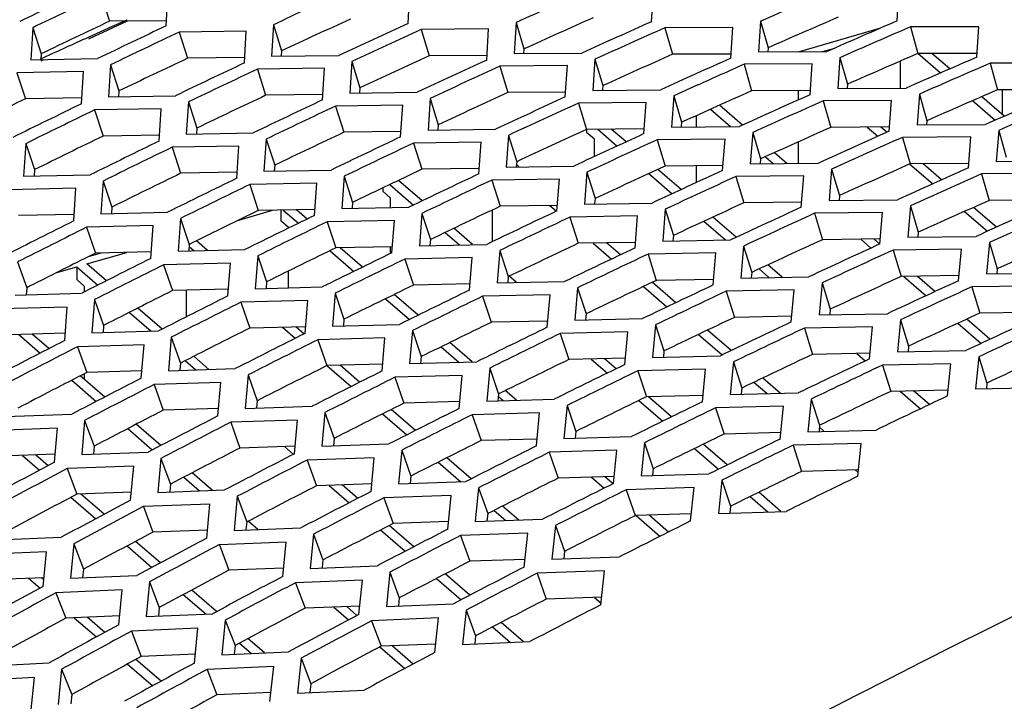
# Model space of a CAD drawing. Header units: millimetres. Extents: x 0 to 420, y 0 to 297.
# Tile 438 of 502: x 339.09 to 342.44, y 246.23 to 248.55. Entities that reach past the tile are written whole.
import ezdxf

# ---------------------------------------------------------------- set-up
doc = ezdxf.new("R2010")
doc.units = ezdxf.units.MM
doc.header["$LTSCALE"] = 23.1
doc.layers.get('0').update_dxf_attribs({"linetype": 'CONTINUOUS'})

msp = doc.modelspace()

# ---------------------------------------------------------------- linework, layer by layer
at = {"color": 7, "linetype": 'CONTINUOUS'}
for p, q in [((339.3701, 248.6308), (339.3982, 248.5417)), ((339.4582, 248.5423), (339.3271, 248.4813)), ((339.5923, 248.5437), (339.3982, 248.5417)), ((339.4576, 248.5458), (339.4079, 248.5236)), ((339.9555, 248.5302), (339.9832, 248.4409)), ((340.7797, 248.5376), (340.8062, 248.4477)), ((341.61, 248.5419), (341.6355, 248.4516)), ((339.1377, 248.52), (339.1664, 248.4312)), ((339.4079, 248.5236), (339.3262, 248.4868)), ((339.6355, 248.5051), (339.6636, 248.416)), ((340.4572, 248.5139), (340.4842, 248.4242)), ((341.2851, 248.5197), (341.311, 248.4296)), ((341.739, 248.4384), (342.019, 248.5192)), ((342.1191, 248.5225), (342.1439, 248.4319)), ((339.1664, 248.4312), (339.1654, 248.4119)), ((339.9832, 248.4409), (339.9822, 248.4234)), ((340.8062, 248.4477), (340.8053, 248.4321)), ((341.5101, 248.4304), (341.311, 248.4296)), ((341.6355, 248.4516), (341.6346, 248.4379)), ((341.8203, 248.4388), (341.8624, 248.4509)), ((342.3456, 248.432), (342.1439, 248.4319)), ((342.1448, 248.4329), (342.2217, 248.3663)), ((342.2525, 248.3797), (342.1922, 248.4319)), ((339.1746, 248.4181), (339.1637, 248.4132)), ((339.1759, 248.4108), (339.165, 248.4058)), ((339.8578, 248.4182), (339.6636, 248.416)), ((340.2217, 248.4049), (340.2494, 248.3155)), ((340.6809, 248.4258), (340.4842, 248.4242)), ((341.0477, 248.413), (341.0742, 248.3232)), ((341.554, 248.3956), (341.5799, 248.3055)), ((341.8798, 248.4182), (341.9052, 248.3279)), ((342.0855, 248.3151), (342.0855, 248.4066)), ((342.3898, 248.3991), (342.4146, 248.3086)), ((339.0838, 248.3669), (339.113, 248.2784)), ((339.4021, 248.3938), (339.4308, 248.305)), ((339.9009, 248.3794), (339.929, 248.2903)), ((340.7243, 248.3889), (340.7513, 248.2993)), ((339.4308, 248.305), (339.4297, 248.2855)), ((340.2494, 248.3155), (340.2483, 248.2979)), ((340.9481, 248.3011), (340.7513, 248.2993)), ((341.0742, 248.3232), (341.0732, 248.3074)), ((341.7792, 248.3065), (341.5799, 248.3055)), ((341.7391, 248.2748), (341.7391, 248.3063)), ((341.9052, 248.3279), (341.9043, 248.3139)), ((342.6164, 248.3088), (342.4146, 248.3086)), ((342.4319, 248.2243), (342.4319, 248.3086)), ((339.3048, 248.2814), (339.113, 248.2784)), ((339.6666, 248.2676), (339.6953, 248.1788)), ((340.1233, 248.2927), (339.929, 248.2903)), ((340.4879, 248.2795), (340.5156, 248.1902)), ((340.9915, 248.264), (341.0185, 248.1744)), ((341.3156, 248.2885), (341.3421, 248.1986)), ((341.8229, 248.2715), (341.8488, 248.1814)), ((342.1495, 248.2944), (342.1749, 248.2041)), ((342.3305, 248.2721), (342.4072, 248.2057)), ((342.4379, 248.2192), (342.3613, 248.2855)), ((339.3475, 248.2404), (339.3767, 248.1518)), ((340.1663, 248.2536), (340.1944, 248.1645)), ((341.4404, 248.243), (341.5081, 248.1844)), ((341.5488, 248.1891), (341.4708, 248.2567)), ((341.3421, 248.1986), (341.341, 248.1827)), ((341.3927, 248.1832), (341.3927, 248.2215)), ((342.1749, 248.2041), (342.1739, 248.19)), ((339.6953, 248.1788), (339.6941, 248.1591)), ((340.3888, 248.1671), (340.1944, 248.1645)), ((340.5156, 248.1902), (340.5144, 248.1723)), ((341.2154, 248.1764), (341.0185, 248.1744)), ((341.0194, 248.1744), (341.0194, 248.1643)), ((341.0463, 248.141), (341.0194, 248.1643)), ((341.0572, 248.1748), (341.1229, 248.1179)), ((341.1531, 248.1318), (341.1029, 248.1753)), ((341.5836, 248.1639), (341.6101, 248.0741)), ((342.0482, 248.1826), (341.8488, 248.1814)), ((341.9725, 248.1821), (342.0086, 248.1509)), ((342.0391, 248.1645), (342.0184, 248.1824)), ((342.4192, 248.1707), (342.4446, 248.0803)), ((339.5685, 248.1551), (339.3767, 248.1518)), ((339.931, 248.1415), (339.9597, 248.0526)), ((340.4318, 248.1279), (340.4599, 248.0388)), ((340.7541, 248.1542), (340.7818, 248.0648)), ((341.0463, 248.0824), (341.0463, 248.141)), ((341.2587, 248.1391), (341.2857, 248.0495)), ((341.7391, 248.0594), (341.7391, 248.1323)), ((342.0919, 248.1474), (342.1178, 248.0573)), ((339.1142, 248.126), (339.144, 248.0377)), ((339.6111, 248.1138), (339.6403, 248.0252)), ((341.6991, 248.059), (341.6571, 248.0953)), ((340.7818, 248.0648), (340.7805, 248.0468)), ((341.6101, 248.0741), (341.6089, 248.0579)), ((341.6267, 248.0816), (341.6535, 248.0584)), ((339.144, 248.0377), (339.1426, 248.0159)), ((339.8323, 248.0287), (339.6403, 248.0252)), ((339.9597, 248.0526), (339.9584, 248.0327)), ((340.4599, 248.0388), (340.3712, 247.9967)), ((340.6543, 248.0416), (340.4599, 248.0388)), ((340.7892, 248.0469), (340.781, 248.054)), ((341.0203, 248.0288), (341.048, 247.9395)), ((341.3401, 247.9699), (341.2611, 248.0382)), ((341.4826, 248.0516), (341.2857, 248.0495)), ((341.3927, 247.9942), (341.3927, 248.0507)), ((341.8515, 248.0394), (341.878, 247.9495)), ((342.1173, 248.0568), (342.1948, 247.9897)), ((342.3172, 248.0587), (342.1178, 248.0573)), ((342.2252, 248.0034), (342.1625, 248.0576)), ((339.3769, 247.9989), (339.4067, 247.9107)), ((340.1955, 248.0153), (340.2242, 247.9265)), ((340.4606, 247.9316), (340.3803, 248.0011)), ((340.6972, 248.0022), (340.7253, 247.9131)), ((341.231, 248.0244), (341.31, 247.9559)), ((341.5259, 248.0142), (341.5529, 247.9246)), ((342.3608, 248.0233), (342.3867, 247.9332)), ((339.8748, 247.9873), (339.904, 247.8987)), ((340.3266, 247.9755), (340.3266, 247.9643)), ((340.3534, 247.941), (340.3266, 247.9643)), ((340.3505, 247.9869), (340.4308, 247.9173)), ((340.3534, 247.9089), (340.3534, 247.941)), ((341.048, 247.9395), (341.0466, 247.9212)), ((341.878, 247.9495), (341.8768, 247.9332)), ((342.5862, 247.9347), (342.3867, 247.9332)), ((339.4067, 247.9107), (339.4052, 247.8887)), ((339.8382, 247.8666), (339.9526, 247.8996)), ((340.0961, 247.9023), (339.904, 247.8987)), ((339.9802, 247.9001), (339.9802, 247.8643)), ((339.9886, 247.9003), (340.0404, 247.8554)), ((340.07, 247.8698), (340.0338, 247.9011)), ((340.2242, 247.9265), (340.2228, 247.9064)), ((340.6999, 247.7933), (340.6999, 247.901)), ((340.9198, 247.9161), (340.7253, 247.9131)), ((340.8946, 247.9157), (340.9172, 247.8961)), ((341.2865, 247.9034), (341.3142, 247.8141)), ((341.7499, 247.9269), (341.5529, 247.9246)), ((342.1195, 247.9148), (342.146, 247.825)), ((342.3032, 247.8958), (342.3811, 247.8284)), ((342.4114, 247.8421), (342.3336, 247.9094)), ((339.2787, 247.8858), (339.0891, 247.8815)), ((339.6396, 247.8719), (339.6694, 247.7836)), ((340.007, 247.841), (339.9802, 247.8643)), ((340.1385, 247.8607), (340.1677, 247.7721)), ((340.4599, 247.8891), (340.4886, 247.8003)), ((340.9626, 247.8765), (340.9907, 247.7874)), ((341.418, 247.8624), (341.4916, 247.7987)), ((341.5273, 247.8078), (341.4481, 247.8763)), ((341.7931, 247.8893), (341.82, 247.7997)), ((339.3207, 247.8421), (339.351, 247.7541)), ((340.6322, 247.783), (340.5681, 247.8384)), ((339.7314, 247.763), (339.6937, 247.7956)), ((340.4886, 247.8003), (340.4871, 247.78)), ((340.5384, 247.8241), (340.587, 247.782)), ((341.3142, 247.8141), (341.3127, 247.7957)), ((342.0172, 247.8022), (341.82, 247.7997)), ((341.9503, 247.8014), (341.9852, 247.7712)), ((342.0155, 247.785), (341.9959, 247.8019)), ((342.146, 247.825), (342.1447, 247.8085)), ((339.6694, 247.7836), (339.6678, 247.7615)), ((339.6689, 247.7771), (339.6865, 247.7619)), ((339.6821, 247.7899), (339.6694, 247.7836)), ((340.1478, 247.7624), (340.229, 247.6921)), ((340.3598, 247.7759), (340.1677, 247.7721)), ((340.2585, 247.7065), (340.1825, 247.7724)), ((340.3534, 247.7529), (340.3534, 247.7758)), ((340.7243, 247.7629), (340.753, 247.6741)), ((341.1854, 247.7905), (340.9907, 247.7874)), ((341.0418, 247.7882), (341.1043, 247.734)), ((341.1342, 247.7482), (341.0871, 247.7889)), ((341.5527, 247.7781), (341.5804, 247.6887)), ((342.0602, 247.7644), (342.0872, 247.6748)), ((342.3874, 247.7903), (342.414, 247.7005)), ((339.351, 247.7541), (339.3121, 247.7346)), ((339.322, 247.7176), (339.4572, 247.7566)), ((339.3271, 247.7421), (339.3702, 247.7546)), ((339.5407, 247.7585), (339.351, 247.7541)), ((339.9023, 247.7449), (339.9321, 247.6566)), ((340.4021, 247.7341), (340.4313, 247.6455)), ((341.228, 247.7507), (341.2561, 247.6616)), ((339.0866, 247.7241), (339.1175, 247.6364)), ((339.2193, 247.6879), (339.2874, 247.7076)), ((339.2874, 247.7076), (339.2874, 247.6643)), ((339.2874, 247.7076), (339.3591, 247.6454)), ((339.3883, 247.6602), (339.322, 247.7176)), ((339.5826, 247.7147), (339.6129, 247.6267)), ((340.007, 247.6362), (340.007, 247.6935)), ((341.6052, 247.7003), (341.6387, 247.6712)), ((341.684, 247.672), (341.6352, 247.7143)), ((342.414, 247.7005), (342.4125, 247.6837)), ((339.3142, 247.641), (339.2874, 247.6643)), ((340.753, 247.6741), (340.7514, 247.6536)), ((340.7808, 247.6542), (340.7551, 247.6765)), ((341.4509, 247.665), (341.2561, 247.6616)), ((341.5804, 247.6887), (341.5788, 247.6701)), ((342.2844, 247.6775), (342.0872, 247.6748)), ((342.0963, 247.6749), (342.1721, 247.6093)), ((342.2023, 247.6232), (342.1418, 247.6756)), ((339.1175, 247.6364), (339.1158, 247.6122)), ((339.3142, 247.6226), (339.3142, 247.641)), ((339.8027, 247.6313), (339.6129, 247.6267)), ((339.6606, 247.538), (339.6606, 247.6279)), ((339.9321, 247.6566), (339.9304, 247.6342)), ((340.6236, 247.6496), (340.4313, 247.6455)), ((340.9888, 247.6367), (341.0175, 247.5479)), ((341.212, 247.6408), (341.2922, 247.5713)), ((341.322, 247.5855), (341.2419, 247.6549)), ((341.8189, 247.6527), (341.8466, 247.5634)), ((342.3274, 247.6395), (342.3544, 247.5499)), ((339.3476, 247.5962), (339.3785, 247.5084)), ((340.165, 247.6178), (340.1948, 247.5295)), ((340.3363, 247.5992), (340.4177, 247.5286)), ((340.4472, 247.5431), (340.3658, 247.6136)), ((340.6658, 247.6076), (340.695, 247.519)), ((341.4934, 247.625), (341.5215, 247.5359)), ((339.5778, 247.4961), (339.4952, 247.5676)), ((339.8446, 247.5873), (339.8748, 247.4992)), ((341.8466, 247.5634), (341.8449, 247.5446)), ((339.4661, 247.5528), (339.5399, 247.4889)), ((340.1948, 247.5295), (340.193, 247.507)), ((341.0175, 247.5479), (341.0158, 247.5272)), ((341.7164, 247.5395), (341.5215, 247.5359)), ((342.0851, 247.5274), (342.1128, 247.438)), ((342.3893, 247.4612), (342.3103, 247.5296)), ((342.5517, 247.5528), (342.3544, 247.5499)), ((339.3785, 247.5084), (339.3766, 247.484)), ((340.0647, 247.5041), (339.8748, 247.4992)), ((339.9865, 247.5021), (340.0298, 247.4646)), ((340.0603, 247.4782), (340.0314, 247.5032)), ((340.8874, 247.5232), (340.695, 247.519)), ((341.2532, 247.5105), (341.2819, 247.4217)), ((341.5099, 247.4228), (341.4296, 247.4923)), ((341.7589, 247.4993), (341.787, 247.4102)), ((342.2802, 247.5157), (342.3592, 247.4472)), ((339.2485, 247.4823), (339.0611, 247.4769)), ((339.0909, 247.4777), (339.1637, 247.4147)), ((339.1926, 247.4296), (339.1356, 247.479)), ((339.6085, 247.4683), (339.6394, 247.3805)), ((340.1065, 247.4599), (340.1367, 247.3718)), ((340.4277, 247.4908), (340.4575, 247.4025)), ((340.9295, 247.481), (340.9587, 247.3924)), ((341.3998, 247.4781), (341.4802, 247.4085)), ((339.2899, 247.436), (339.3213, 247.3485)), ((340.525, 247.4358), (340.5856, 247.3833)), ((340.6304, 247.3845), (340.5544, 247.4503)), ((342.1128, 247.438), (342.111, 247.4191)), ((339.7361, 247.359), (339.6847, 247.4035)), ((340.4575, 247.4025), (340.4556, 247.3797)), ((341.1512, 247.3968), (340.9587, 247.3924)), ((341.0349, 247.3942), (341.0899, 247.3466)), ((341.1194, 247.361), (341.0799, 247.3952)), ((341.2819, 247.4217), (341.2801, 247.4008)), ((341.9819, 247.4139), (341.787, 247.4102)), ((341.9368, 247.4131), (341.966, 247.3878)), ((342.3513, 247.402), (342.379, 247.3127)), ((339.6394, 247.3805), (339.6375, 247.3559)), ((339.6555, 247.3887), (339.6915, 247.3576)), ((340.3268, 247.3768), (340.1367, 247.3718)), ((340.1368, 247.3719), (340.2191, 247.3006)), ((340.2483, 247.3153), (340.1817, 247.373)), ((340.6904, 247.3637), (340.7202, 247.2754)), ((341.5177, 247.3843), (341.5464, 247.2955)), ((342.0243, 247.3736), (342.0524, 247.2845)), ((339.3827, 247.265), (339.2993, 247.3372)), ((339.3142, 247.3243), (339.3142, 247.3449)), ((339.5088, 247.3542), (339.3213, 247.3485)), ((339.8695, 247.3404), (339.9004, 247.2526)), ((340.3684, 247.3324), (340.3987, 247.2444)), ((341.1931, 247.3544), (341.2223, 247.2658)), ((341.6774, 247.2777), (341.6175, 247.3296)), ((339.2703, 247.3223), (339.3538, 247.2501)), ((339.5501, 247.3077), (339.5814, 247.2202)), ((341.5464, 247.2955), (341.5445, 247.2745)), ((341.5878, 247.3154), (341.6325, 247.2766)), ((342.379, 247.3127), (342.3771, 247.2935)), ((340.7202, 247.2754), (340.7182, 247.2525)), ((340.7195, 247.2673), (340.736, 247.253)), ((340.7807, 247.2543), (340.7432, 247.2868)), ((341.4149, 247.2704), (341.2223, 247.2658)), ((341.3079, 247.1977), (341.2291, 247.266)), ((341.7821, 247.2581), (341.8108, 247.1693)), ((342.2474, 247.2884), (342.0524, 247.2845)), ((342.0846, 247.2851), (342.1537, 247.2253)), ((342.1835, 247.2394), (342.1297, 247.286)), ((339.7691, 247.226), (339.5814, 247.2202)), ((339.9004, 247.2526), (339.8983, 247.2278)), ((340.5888, 247.2496), (340.3987, 247.2444)), ((340.9531, 247.2367), (340.9829, 247.1484)), ((341.1972, 247.2536), (341.2784, 247.1833)), ((341.4568, 247.2279), (341.486, 247.1393)), ((340.1304, 247.2124), (340.1613, 247.1247)), ((340.3261, 247.208), (340.4086, 247.1366)), ((340.4377, 247.1513), (340.3553, 247.2227)), ((340.6303, 247.205), (340.6606, 247.117)), ((339.3143, 247.1855), (339.3462, 247.0983)), ((339.5728, 247.1004), (339.4893, 247.1727)), ((339.8103, 247.1794), (339.8416, 247.0919)), ((341.8108, 247.1693), (341.8088, 247.1481)), ((341.8266, 247.1485), (341.8102, 247.1627)), ((339.4604, 247.1577), (339.544, 247.0853)), ((340.1613, 247.1247), (340.1591, 247.0997)), ((340.9829, 247.1484), (340.9807, 247.1253)), ((341.6787, 247.1441), (341.486, 247.1393)), ((339.3462, 247.0983), (339.344, 247.0715)), ((340.0294, 247.0979), (339.8416, 247.0919)), ((339.9927, 247.0968), (340.0231, 247.0704)), ((340.8508, 247.1224), (340.6606, 247.117)), ((341.2158, 247.1096), (341.2455, 247.0214)), ((341.4966, 247.0343), (341.4152, 247.1048)), ((341.7205, 247.1013), (341.7497, 247.0127)), ((339.2144, 247.0708), (339.0291, 247.0643)), ((339.1034, 247.0669), (339.1614, 247.0167)), ((339.19, 247.0319), (339.1477, 247.0685)), ((340.3914, 247.0845), (340.4223, 246.9968)), ((340.6272, 246.9872), (340.5447, 247.0587)), ((340.8922, 247.0776), (340.9225, 246.9895)), ((341.3857, 247.0903), (341.4672, 247.0198)), ((339.5735, 247.0567), (339.6054, 246.9695)), ((340.0704, 247.0511), (340.1018, 246.9636)), ((340.5155, 247.044), (340.5924, 246.9774)), ((339.2551, 247.022), (339.2876, 246.9351)), ((339.6506, 246.993), (339.7046, 246.9462)), ((339.7489, 246.9479), (339.6794, 247.0081)), ((340.4223, 246.9968), (340.42, 246.9716)), ((341.1129, 246.9951), (340.9225, 246.9895)), ((341.0364, 246.9929), (341.0793, 246.9557)), ((341.1092, 246.9699), (341.081, 246.9942)), ((341.2455, 247.0214), (341.2433, 246.998)), ((341.9425, 247.0177), (341.7497, 247.0127)), ((341.9318, 247.0174), (341.9416, 247.009)), ((339.6054, 246.9695), (339.6031, 246.9425)), ((340.2897, 246.9698), (340.1018, 246.9636)), ((340.1448, 246.965), (340.213, 246.9059)), ((340.242, 246.9209), (340.1893, 246.9665)), ((341.4785, 246.9826), (341.5082, 246.8943)), ((339.2677, 246.9246), (339.3521, 246.8515)), ((339.473, 246.9418), (339.2876, 246.9351)), ((339.3807, 246.8667), (339.3012, 246.9356)), ((339.8327, 246.9279), (339.8646, 246.8407)), ((340.6523, 246.9566), (340.6832, 246.8689)), ((341.1541, 246.9501), (341.1844, 246.8621)), ((341.5744, 246.9269), (341.6346, 246.8748)), ((341.6792, 246.8762), (341.6039, 246.9414)), ((339.5136, 246.8928), (339.546, 246.8058)), ((340.3306, 246.9228), (340.362, 246.8353)), ((340.7889, 246.8472), (340.7341, 246.8947)), ((341.5082, 246.8943), (341.5059, 246.8708)), ((340.6832, 246.8689), (340.6808, 246.8435)), ((340.705, 246.8799), (340.7445, 246.8457)), ((341.3749, 246.8679), (341.1844, 246.8621)), ((341.1873, 246.8622), (341.2686, 246.7918)), ((341.2978, 246.8065), (341.2319, 246.8636)), ((339.8646, 246.8407), (339.8622, 246.8135)), ((339.9023, 246.815), (339.8696, 246.8433)), ((340.432, 246.7563), (340.3487, 246.8285)), ((340.55, 246.8417), (340.362, 246.8353)), ((340.9133, 246.8287), (340.9441, 246.7409)), ((339.7316, 246.8128), (339.546, 246.8058)), ((340.0919, 246.7991), (340.1238, 246.7119)), ((340.3197, 246.8135), (340.4031, 246.7413)), ((340.5908, 246.7945), (340.6221, 246.707)), ((339.2771, 246.7669), (339.3101, 246.6803)), ((339.4584, 246.7594), (339.5429, 246.6862)), ((339.5715, 246.7015), (339.4871, 246.7746)), ((339.772, 246.7635), (339.8044, 246.6766)), ((340.9441, 246.7409), (340.9416, 246.7154)), ((340.1238, 246.7119), (340.1212, 246.6844)), ((340.8103, 246.7136), (340.6221, 246.707)), ((339.3101, 246.6803), (339.3074, 246.651)), ((339.9901, 246.6838), (339.8044, 246.6766)), ((340.3511, 246.6703), (340.3831, 246.5831)), ((340.6222, 246.5916), (340.5387, 246.6639)), ((340.8509, 246.6662), (340.8823, 246.5787)), ((339.1765, 246.6514), (338.9933, 246.6437)), ((339.1238, 246.6492), (339.1626, 246.6156)), ((339.1758, 246.6442), (339.1679, 246.651)), ((339.5345, 246.6372), (339.5676, 246.5505)), ((340.0304, 246.6343), (340.0629, 246.5474)), ((340.5097, 246.649), (340.5933, 246.5766)), ((339.2165, 246.5999), (339.25, 246.5136)), ((339.6492, 246.5942), (339.7256, 246.528)), ((339.7624, 246.5362), (339.6778, 246.6094)), ((340.3831, 246.5831), (340.3803, 246.5554)), ((341.0706, 246.5854), (340.8823, 246.5787)), ((341.046, 246.5846), (341.0684, 246.5652)), ((339.5676, 246.5505), (339.5648, 246.521)), ((340.2487, 246.5547), (340.0629, 246.5474)), ((340.1607, 246.5513), (340.2106, 246.508)), ((340.2393, 246.5232), (340.2048, 246.553)), ((340.6103, 246.5415), (340.6423, 246.4543)), ((339.4334, 246.5215), (339.25, 246.5136)), ((339.279, 246.5148), (339.354, 246.4499)), ((339.3823, 246.4653), (339.323, 246.5167)), ((339.792, 246.5074), (339.825, 246.4208)), ((340.2889, 246.5051), (340.3213, 246.4182)), ((340.805, 246.4332), (340.7287, 246.4993)), ((339.4732, 246.4698), (339.5067, 246.3834)), ((340.6999, 246.4843), (340.7609, 246.4314)), ((339.8401, 246.4289), (339.8807, 246.3937)), ((339.9246, 246.3957), (339.8687, 246.4442)), ((340.5073, 246.4257), (340.3213, 246.4182)), ((340.6423, 246.4543), (340.6394, 246.4264)), ((339.6902, 246.3915), (339.5067, 246.3834)), ((339.825, 246.4208), (339.8221, 246.3911)), ((340.317, 246.4159), (340.4013, 246.3429)), ((340.4299, 246.3581), (340.3588, 246.4197)), ((339.46, 246.3581), (339.5454, 246.2841)), ((339.5737, 246.2996), (339.4884, 246.3735)), ((340.0495, 246.3777), (340.0825, 246.2911)), ((339.236, 246.3402), (339.2702, 246.2542)), ((339.7299, 246.3397), (339.7634, 246.2533)), ((340.0825, 246.2911), (340.0795, 246.2612)), ((339.947, 246.2616), (339.7634, 246.2533)), ((339.2702, 246.2542), (339.2671, 246.2224))]:
    msp.add_line(p, q, dxfattribs=at)
at = {"color": 3, "linetype": 'CONTINUOUS'}
for p, q in [((339.5913, 248.526), (339.5972, 248.6333)), ((340.4126, 248.5347), (340.4188, 248.6405)), ((341.2402, 248.5404), (341.2467, 248.6447)), ((342.074, 248.543), (342.0807, 248.6458)), ((339.9555, 248.5302), (339.9492, 248.423)), ((340.7797, 248.5376), (340.773, 248.4319)), ((341.61, 248.5419), (341.6031, 248.4377)), ((339.1377, 248.52), (339.1316, 248.4113)), ((339.8631, 248.5078), (339.6355, 248.5051)), ((339.8567, 248.4003), (339.8631, 248.5078)), ((340.6865, 248.5158), (340.4572, 248.5139)), ((340.6798, 248.4098), (340.6865, 248.5158)), ((341.5161, 248.5208), (341.2851, 248.5197)), ((341.5092, 248.4163), (341.5161, 248.5208)), ((342.1191, 248.5225), (342.0792, 248.5052)), ((342.3519, 248.5227), (342.1191, 248.5225)), ((342.3447, 248.4197), (342.3519, 248.5227)), ((340.773, 248.4319), (341.003, 248.4338)), ((341.6031, 248.4377), (341.8348, 248.4388)), ((339.1316, 248.4113), (339.358, 248.4149)), ((339.9492, 248.423), (340.1774, 248.4258)), ((340.2217, 248.4049), (340.2149, 248.2974)), ((341.0477, 248.413), (341.0405, 248.3071)), ((341.7856, 248.3969), (341.554, 248.3956)), ((341.7781, 248.2922), (341.7856, 248.3969)), ((341.8798, 248.4182), (341.8724, 248.3137)), ((342.6231, 248.3996), (342.3898, 248.3991)), ((339.3102, 248.3707), (339.0838, 248.3669)), ((339.3035, 248.2615), (339.3102, 248.3707)), ((339.4021, 248.3938), (339.3955, 248.2849)), ((340.129, 248.3823), (339.9009, 248.3794)), ((340.1221, 248.2746), (340.129, 248.3823)), ((340.9542, 248.3911), (340.7243, 248.3889)), ((340.947, 248.2849), (340.9542, 248.3911)), ((340.2149, 248.2974), (340.4436, 248.3004)), ((341.0405, 248.3071), (341.271, 248.3092)), ((341.397, 248.3253), (341.3156, 248.2885)), ((341.8724, 248.3137), (342.1045, 248.3151)), ((339.3955, 248.2849), (339.6225, 248.2887)), ((339.6666, 248.2676), (339.6595, 248.1585)), ((340.4879, 248.2795), (340.4806, 248.1718)), ((341.2218, 248.2664), (340.9915, 248.264)), ((341.2142, 248.16), (341.2218, 248.2664)), ((341.3156, 248.2885), (341.308, 248.1823)), ((342.055, 248.273), (341.8229, 248.2715)), ((342.0471, 248.1681), (342.055, 248.273)), ((342.1495, 248.2944), (342.1416, 248.1898)), ((339.5743, 248.2443), (339.3475, 248.2404)), ((339.5672, 248.1349), (339.5743, 248.2443)), ((340.3949, 248.2568), (340.1663, 248.2536)), ((340.3875, 248.1489), (340.3949, 248.2568)), ((339.6595, 248.1585), (339.8869, 248.1625)), ((340.4806, 248.1718), (340.7098, 248.175)), ((341.308, 248.1823), (341.5389, 248.1847)), ((341.5836, 248.1639), (341.5754, 248.0575)), ((342.1416, 248.1898), (342.3743, 248.1913)), ((342.4192, 248.1707), (342.4108, 248.0658)), ((339.931, 248.1415), (339.9234, 248.0321)), ((340.6608, 248.1313), (340.4318, 248.1279)), ((340.653, 248.0231), (340.6608, 248.1313)), ((340.7541, 248.1542), (340.7463, 248.0463)), ((341.4895, 248.1417), (341.2587, 248.1391)), ((341.4813, 248.035), (341.4895, 248.1417)), ((342.3244, 248.1491), (342.0919, 248.1474)), ((342.316, 248.0439), (342.3244, 248.1491)), ((339.1142, 248.126), (339.107, 248.0151)), ((339.8385, 248.118), (339.6111, 248.1138)), ((339.8309, 248.0083), (339.8385, 248.118)), ((342.4108, 248.0658), (342.644, 248.0675)), ((339.9234, 248.0321), (340.1514, 248.0363)), ((340.7463, 248.0463), (340.976, 248.0497)), ((341.0203, 248.0288), (341.012, 247.9207)), ((341.5754, 248.0575), (341.8069, 248.0601)), ((341.8515, 248.0394), (341.8429, 247.9328)), ((339.107, 248.0151), (339.3331, 248.0201)), ((339.3769, 247.9989), (339.3692, 247.8879)), ((340.1955, 248.0153), (340.1874, 247.9057)), ((340.9267, 248.0058), (340.6972, 248.0022)), ((340.9184, 247.8974), (340.9267, 248.0058)), ((341.7572, 248.017), (341.5259, 248.0142)), ((341.7485, 247.9101), (341.7572, 248.017)), ((342.5938, 248.0252), (342.3608, 248.0233)), ((339.2848, 247.9748), (339.0588, 247.9696)), ((339.2771, 247.8634), (339.2848, 247.9748)), ((340.1026, 247.9917), (339.8748, 247.9873)), ((340.0945, 247.8818), (340.1026, 247.9917)), ((341.8429, 247.9328), (342.0748, 247.9356)), ((340.1874, 247.9057), (340.4158, 247.9101)), ((341.012, 247.9207), (341.2422, 247.9243)), ((341.2865, 247.9034), (341.2777, 247.7951)), ((342.1195, 247.9148), (342.1104, 247.808)), ((339.3692, 247.8879), (339.5958, 247.8931)), ((339.6396, 247.8719), (339.6314, 247.7606)), ((340.3668, 247.8654), (340.1385, 247.8607)), ((340.3582, 247.7552), (340.3668, 247.8654)), ((340.4599, 247.8891), (340.4514, 247.7792)), ((341.1927, 247.8803), (340.9626, 247.8765)), ((341.1838, 247.7717), (341.1927, 247.8803)), ((342.0248, 247.8924), (341.7931, 247.8893)), ((342.0157, 247.7852), (342.0248, 247.8924)), ((339.5472, 247.8476), (339.3207, 247.8421)), ((339.539, 247.736), (339.5472, 247.8476)), ((341.2777, 247.7951), (341.5084, 247.799)), ((342.1104, 247.808), (342.3428, 247.811)), ((339.6314, 247.7606), (339.8585, 247.766)), ((340.4514, 247.7792), (340.6803, 247.7839)), ((340.7243, 247.7629), (340.7153, 247.6528)), ((341.5527, 247.7781), (341.5434, 247.6695)), ((342.2925, 247.7677), (342.0602, 247.7644)), ((342.2829, 247.6603), (342.2925, 247.7677)), ((342.3874, 247.7903), (342.3779, 247.6832)), ((339.9023, 247.7449), (339.8936, 247.6333)), ((340.6309, 247.739), (340.4021, 247.7341)), ((340.6219, 247.6286), (340.6309, 247.739)), ((341.4586, 247.7548), (341.228, 247.7507)), ((341.4492, 247.646), (341.4586, 247.7548)), ((339.8096, 247.7204), (339.5826, 247.7147)), ((339.8009, 247.6085), (339.8096, 247.7204)), ((341.5434, 247.6695), (341.7746, 247.6736)), ((342.3779, 247.6832), (342.6107, 247.6865)), ((339.8936, 247.6333), (340.1212, 247.639)), ((340.7153, 247.6528), (340.9447, 247.6577)), ((340.9888, 247.6367), (340.9793, 247.5264)), ((341.7245, 247.6293), (341.4934, 247.625)), ((341.7146, 247.5202), (341.7245, 247.6293)), ((341.8189, 247.6527), (341.8091, 247.5439)), ((342.5602, 247.643), (342.3274, 247.6395)), ((339.0783, 247.6111), (339.3041, 247.6175)), ((339.3476, 247.5962), (339.3387, 247.4829)), ((340.072, 247.5932), (339.8446, 247.5873)), ((340.0628, 247.4811), (340.072, 247.5932)), ((340.165, 247.6178), (340.1558, 247.506)), ((340.8951, 247.6127), (340.6658, 247.6076)), ((340.8855, 247.5021), (340.8951, 247.6127)), ((339.2554, 247.571), (339.0297, 247.5643)), ((339.2465, 247.4574), (339.2554, 247.571)), ((340.9793, 247.5264), (341.2092, 247.5315)), ((341.8091, 247.5439), (342.0408, 247.5483)), ((342.0851, 247.5274), (342.0749, 247.4183)), ((340.1558, 247.506), (340.3839, 247.5119)), ((341.2532, 247.5105), (341.2432, 247.4)), ((341.9904, 247.5038), (341.7589, 247.4993)), ((341.98, 247.3945), (341.9904, 247.5038)), ((339.3387, 247.4829), (339.565, 247.4896)), ((339.6085, 247.4683), (339.5992, 247.3547)), ((340.3344, 247.466), (340.1065, 247.4599)), ((340.3247, 247.3537), (340.3344, 247.466)), ((340.4277, 247.4908), (340.418, 247.3787)), ((341.1592, 247.4864), (340.9295, 247.481)), ((341.1492, 247.3755), (341.1592, 247.4864)), ((339.5161, 247.4429), (339.2899, 247.436)), ((339.5067, 247.3291), (339.5161, 247.4429)), ((341.2432, 247.4), (341.4736, 247.4054)), ((342.0749, 247.4183), (342.307, 247.4229)), ((342.3513, 247.402), (342.3406, 247.2927)), ((339.5992, 247.3547), (339.826, 247.3617)), ((340.418, 247.3787), (340.6466, 247.3849)), ((340.6904, 247.3637), (340.6802, 247.2514)), ((341.4234, 247.36), (341.1931, 247.3544)), ((341.4129, 247.249), (341.4234, 247.36)), ((341.5177, 247.3843), (341.5072, 247.2735)), ((342.2563, 247.3783), (342.0243, 247.3736)), ((342.2455, 247.2688), (342.2563, 247.3783)), ((339.8695, 247.3404), (339.8597, 247.2266)), ((340.5968, 247.3388), (340.3684, 247.3324)), ((340.5867, 247.2262), (340.5968, 247.3388)), ((339.7767, 247.3149), (339.5501, 247.3077)), ((339.7669, 247.2008), (339.7767, 247.3149)), ((342.3406, 247.2927), (342.5732, 247.2975)), ((341.5072, 247.2735), (341.738, 247.2792)), ((341.7821, 247.2581), (341.7712, 247.1471)), ((339.8597, 247.2266), (340.0869, 247.2338)), ((340.6802, 247.2514), (340.9093, 247.2579)), ((340.9531, 247.2367), (340.9424, 247.1242)), ((341.6875, 247.2337), (341.4568, 247.2279)), ((341.6765, 247.1224), (341.6875, 247.2337)), ((339.0456, 247.1991), (339.2711, 247.207)), ((340.1304, 247.2124), (340.1201, 247.0984)), ((340.8592, 247.2116), (340.6303, 247.205)), ((340.8486, 247.0988), (340.8592, 247.2116)), ((339.222, 247.1593), (338.9967, 247.1512)), ((339.2121, 247.0435), (339.222, 247.1593)), ((339.3143, 247.1855), (339.3043, 247.07)), ((340.0374, 247.1868), (339.8103, 247.1794)), ((340.0271, 247.0725), (340.0374, 247.1868)), ((340.9424, 247.1242), (341.172, 247.1308)), ((341.7712, 247.1471), (342.0025, 247.153)), ((340.1201, 247.0984), (340.3479, 247.1058)), ((341.2158, 247.1096), (341.2046, 246.9969)), ((341.9517, 247.1074), (341.7205, 247.1013)), ((341.9402, 246.9958), (341.9517, 247.1074)), ((339.3043, 247.07), (339.5303, 247.0782)), ((340.2981, 247.0587), (340.0704, 247.0511)), ((340.2872, 246.9442), (340.2981, 247.0587)), ((340.3914, 247.0845), (340.3806, 246.9703)), ((341.1216, 247.0844), (340.8922, 247.0776)), ((341.1105, 246.9714), (341.1216, 247.0844)), ((339.4809, 247.0303), (339.2551, 247.022)), ((339.4705, 246.9143), (339.4809, 247.0303)), ((339.5735, 247.0567), (339.563, 246.941)), ((341.2046, 246.9969), (341.4347, 247.0038)), ((340.3806, 246.9703), (340.6088, 246.9779)), ((341.3841, 246.9573), (341.1541, 246.9501)), ((341.3724, 246.844), (341.3841, 246.9573)), ((341.4785, 246.9826), (341.4668, 246.8696)), ((339.563, 246.941), (339.7895, 246.9494)), ((339.8327, 246.9279), (339.8218, 246.8119)), ((340.5587, 246.9307), (340.3306, 246.9228)), ((340.5474, 246.8159), (340.5587, 246.9307)), ((340.6523, 246.9566), (340.641, 246.8421)), ((339.7399, 246.9014), (339.5136, 246.8928)), ((339.7289, 246.7851), (339.7399, 246.9014)), ((341.4668, 246.8696), (341.6974, 246.8767)), ((340.641, 246.8421), (340.8698, 246.85)), ((340.9133, 246.8287), (340.9015, 246.7139)), ((339.8218, 246.8119), (340.0487, 246.8205)), ((340.0919, 246.7991), (340.0805, 246.6828)), ((340.8194, 246.8026), (340.5908, 246.7945)), ((340.8076, 246.6875), (340.8194, 246.8026)), ((339.0091, 246.7792), (339.2341, 246.7885)), ((339.2771, 246.7669), (339.266, 246.6492)), ((339.9988, 246.7724), (339.772, 246.7635)), ((339.9874, 246.6559), (339.9988, 246.7724)), ((339.1848, 246.7396), (338.9598, 246.7301)), ((339.1737, 246.6216), (339.1848, 246.7396)), ((340.0805, 246.6828), (340.3079, 246.6917)), ((340.9015, 246.7139), (341.1307, 246.7221)), ((339.266, 246.6492), (339.4916, 246.6588)), ((340.3511, 246.6703), (340.3392, 246.5538)), ((341.08, 246.6745), (340.8509, 246.6662)), ((341.0678, 246.5592), (341.08, 246.6745)), ((339.5345, 246.6372), (339.523, 246.5192)), ((340.2577, 246.6434), (340.0304, 246.6343)), ((340.2458, 246.5266), (340.2577, 246.6434)), ((339.4419, 246.6097), (339.2165, 246.5999)), ((339.4304, 246.4915), (339.4419, 246.6097)), ((340.3392, 246.5538), (340.5671, 246.5629)), ((339.523, 246.5192), (339.7491, 246.529)), ((340.6103, 246.5415), (340.5979, 246.4247)), ((339.792, 246.5074), (339.78, 246.3892)), ((340.5166, 246.5145), (340.2889, 246.5051)), ((340.5042, 246.3974), (340.5166, 246.5145)), ((339.6991, 246.4799), (339.4732, 246.4698)), ((339.6871, 246.3613), (339.6991, 246.4799)), ((340.5979, 246.4247), (340.8263, 246.4341)), ((339.78, 246.3892), (340.0066, 246.3993)), ((338.9687, 246.3512), (339.1934, 246.362)), ((340.0495, 246.3777), (340.037, 246.2592)), ((339.236, 246.3402), (339.224, 246.2203)), ((339.9563, 246.35), (339.7299, 246.3397)), ((339.9438, 246.2312), (339.9563, 246.35)), ((339.1437, 246.3119), (338.9191, 246.301)), ((339.1316, 246.1917), (339.1437, 246.3119)), ((340.037, 246.2592), (340.264, 246.2696))]:
    msp.add_line(p, q, dxfattribs=at)
for centre, radius, start, end in [((357.0057, 211.2615), 41.3595, 115.30694, 115.66336), ((357.0623, 211.2144), 41.3884, 115.30694, 115.66336), ((357.4198, 211.1138), 41.2915, 114.66251, 115.02099), ((357.7774, 211.0226), 41.1861, 114.01432, 114.3749), ((358.1354, 210.9407), 41.0723, 113.36225, 113.72499), ((357.7023, 210.8794), 41.4349, 114.66251, 115.02099), ((358.0594, 210.7894), 41.3282, 114.01432, 114.3749), ((358.4168, 210.7086), 41.2132, 113.36225, 113.72499), ((357.3453, 210.9789), 41.5331, 115.30694, 115.66336), ((357.4019, 210.9318), 41.562, 115.30694, 115.66336), ((357.7588, 210.8325), 41.4636, 114.66251, 115.02099), ((358.1158, 210.7427), 41.3566, 114.01432, 114.3749), ((358.48, 210.6464), 41.2586, 113.42275, 113.72495), ((357.6849, 210.6962), 41.7066, 115.30694, 115.66336), ((358.0413, 210.5981), 41.607, 114.66251, 115.02099), ((358.3977, 210.5095), 41.4988, 114.01432, 114.3749), ((358.4398, 210.4948), 41.4922, 114.01423, 114.25177), ((358.7546, 210.4301), 41.3823, 113.36225, 113.72499), ((358.8109, 210.3837), 41.4104, 113.36225, 113.72499), ((357.7415, 210.6491), 41.7355, 115.30694, 115.66336), ((358.0978, 210.5513), 41.6356, 114.66251, 115.02099), ((359.0923, 210.1516), 41.5513, 113.36225, 113.72499), ((357.6686, 210.5201), 41.9725, 115.9477, 116.30212), ((358.0245, 210.4136), 41.8802, 115.30694, 115.66336), ((358.3802, 210.3169), 41.779, 114.66251, 115.02099), ((358.4367, 210.27), 41.8077, 114.66251, 115.02099), ((358.7361, 210.2296), 41.6693, 114.01432, 114.3749), ((358.7925, 210.1829), 41.6977, 114.01432, 114.3749), ((359.1486, 210.1052), 41.5795, 113.36225, 113.72499), ((357.7253, 210.4727), 42.0017, 115.9477, 116.30212), ((358.0811, 210.3665), 41.9091, 115.30694, 115.66336), ((359.0744, 209.9497), 41.8399, 114.01432, 114.3749), ((358.0089, 210.2361), 42.1475, 115.9477, 116.30212), ((358.3641, 210.131), 42.0537, 115.30694, 115.66336), ((358.4207, 210.0839), 42.0826, 115.30694, 115.66336), ((358.7192, 210.0356), 41.9511, 114.66251, 115.02099), ((358.7757, 209.9887), 41.9798, 114.66251, 115.02099), ((359.1308, 209.903), 41.8683, 114.01432, 114.3749), ((358.0656, 210.1888), 42.1767, 115.9477, 116.30212), ((359.0582, 209.7543), 42.1232, 114.66251, 115.02099), ((359.4128, 209.6698), 42.0104, 114.01432, 114.3749), ((358.3491, 209.9522), 42.3226, 115.9477, 116.30212), ((358.7037, 209.8484), 42.2273, 115.30694, 115.66336), ((358.7603, 209.8013), 42.2562, 115.30694, 115.66336), ((359.1147, 209.7074), 42.1518, 114.66251, 115.02099), ((359.4692, 209.6231), 42.0389, 114.01432, 114.3749), ((358.4058, 209.9048), 42.3517, 115.9477, 116.30212), ((359.0433, 209.5658), 42.4008, 115.30694, 115.66336), ((359.3972, 209.473), 42.2952, 114.66251, 115.02099), ((359.7511, 209.3899), 42.181, 114.01432, 114.3749), ((359.8075, 209.3432), 42.2094, 114.01432, 114.3749), ((358.335, 209.7805), 42.5853, 116.58487, 116.93735), ((358.6894, 209.6682), 42.4976, 115.9477, 116.30212), ((358.7461, 209.6209), 42.5268, 115.9477, 116.30212), ((359.0999, 209.5187), 42.4297, 115.30694, 115.66336), ((359.4537, 209.4262), 42.3239, 114.66251, 115.02099), ((358.3918, 209.733), 42.6147, 116.58487, 116.93735), ((359.3829, 209.2831), 42.5744, 115.30694, 115.66336), ((359.7361, 209.1918), 42.4673, 114.66251, 115.02099), ((359.7926, 209.1449), 42.496, 114.66251, 115.02099), ((358.6759, 209.4953), 42.7618, 116.58487, 116.93735), ((359.0296, 209.3843), 42.6726, 115.9477, 116.30212), ((359.0863, 209.3369), 42.7018, 115.9477, 116.30212), ((359.4395, 209.236), 42.6033, 115.30694, 115.66336), ((358.7327, 209.4478), 42.7912, 116.58487, 116.93735), ((360.0751, 208.9105), 42.6393, 114.66251, 115.02099), ((359.3699, 209.1003), 42.8476, 115.9477, 116.30212), ((359.7226, 209.0005), 42.7479, 115.30694, 115.66336), ((360.1316, 208.8636), 42.668, 114.66251, 115.02099), ((359.0167, 209.2101), 42.9382, 116.58487, 116.93735), ((359.4266, 209.053), 42.8768, 115.9477, 116.30212), ((359.7792, 208.9534), 42.7768, 115.30694, 115.66336), ((359.0736, 209.1625), 42.9676, 116.58487, 116.93735), ((360.4141, 208.6292), 42.8114, 114.66251, 115.02099), ((359.7101, 208.8164), 43.0226, 115.9477, 116.30212), ((360.0622, 208.7179), 42.9215, 115.30694, 115.66336), ((360.1188, 208.6708), 42.9504, 115.30694, 115.66336), ((360.4706, 208.5823), 42.8401, 114.66251, 115.02099), ((359.3576, 208.9248), 43.1147, 116.58487, 116.93735), ((359.4145, 208.8773), 43.1441, 116.58487, 116.93735), ((359.7668, 208.7691), 43.0518, 115.9477, 116.30212), ((359.0044, 209.0433), 43.1974, 117.21857, 117.56915), ((359.0614, 208.9956), 43.2271, 117.21857, 117.56915), ((360.4018, 208.4353), 43.095, 115.30694, 115.66336), ((360.0504, 208.5324), 43.1977, 115.9477, 116.30212), ((360.4584, 208.3882), 43.124, 115.30694, 115.66336), ((359.346, 208.7568), 43.3753, 117.21857, 117.56915), ((359.6985, 208.6396), 43.2912, 116.58487, 116.93735), ((359.7553, 208.592), 43.3206, 116.58487, 116.93735), ((360.1071, 208.4851), 43.2268, 115.9477, 116.30212), ((359.4029, 208.709), 43.405, 117.21857, 117.56915), ((360.7414, 208.1527), 43.2686, 115.30694, 115.66336), ((360.0394, 208.3543), 43.4677, 116.58487, 116.93735), ((360.3906, 208.2485), 43.3727, 115.9477, 116.30212), ((360.4473, 208.2012), 43.4019, 115.9477, 116.30212), ((359.6875, 208.4703), 43.5532, 117.21857, 117.56915), ((360.0962, 208.3068), 43.4971, 116.58487, 116.93735), ((359.7445, 208.4225), 43.5829, 117.21857, 117.56915), ((360.3803, 208.0691), 43.6441, 116.58487, 116.93735), ((360.7309, 207.9645), 43.5477, 115.9477, 116.30212), ((360.7876, 207.9172), 43.5769, 115.9477, 116.30212), ((360.0291, 208.1838), 43.7311, 117.21857, 117.56915), ((360.4371, 208.0215), 43.6735, 116.58487, 116.93735), ((359.6768, 208.3087), 43.8086, 117.84888, 118.19762), ((360.086, 208.136), 43.7608, 117.21857, 117.56915), ((359.7339, 208.2608), 43.8385, 117.84888, 118.19762), ((361.0711, 207.6806), 43.7227, 115.9477, 116.30212), ((360.7212, 207.7838), 43.8206, 116.58487, 116.93735), ((360.3706, 207.8972), 43.9091, 117.21857, 117.56915), ((360.778, 207.7363), 43.85, 116.58487, 116.93735), ((360.019, 208.021), 43.9879, 117.84888, 118.19762), ((360.0761, 207.973), 44.0178, 117.84888, 118.19762), ((360.4276, 207.8495), 43.9387, 117.21857, 117.56915), ((361.0621, 207.4986), 43.9971, 116.58487, 116.93735), ((360.7122, 207.6107), 44.087, 117.21857, 117.56915), ((360.7691, 207.563), 44.1166, 117.21857, 117.56915), ((360.3612, 207.7332), 44.1672, 117.84888, 118.19762), ((360.4183, 207.6853), 44.1971, 117.84888, 118.19762), ((361.0537, 207.3242), 44.2649, 117.21857, 117.56915), ((361.1106, 207.2765), 44.2945, 117.21857, 117.56915), ((360.7034, 207.4454), 44.3465, 117.84888, 118.19762), ((360.7605, 207.3975), 44.3764, 117.84888, 118.19762), ((360.3519, 207.5772), 44.4183, 118.4759, 118.82286), ((360.409, 207.529), 44.4484, 118.4759, 118.82286), ((361.3953, 207.0377), 44.4428, 117.21857, 117.56915), ((361.0456, 207.1577), 44.5258, 117.84888, 118.19762), ((360.6947, 207.2882), 44.599, 118.4759, 118.82286), ((361.1027, 207.1097), 44.5557, 117.84888, 118.19762), ((360.7519, 207.24), 44.6291, 118.4759, 118.82286), ((361.3878, 206.8699), 44.7051, 117.84888, 118.19762), ((361.0376, 206.9992), 44.7797, 118.4759, 118.82286), ((361.0947, 206.951), 44.8098, 118.4759, 118.82286)]:
    msp.add_arc(centre, radius, start, end, dxfattribs=at)
at = {"color": 7, "linetype": 'CONTINUOUS'}
for centre, radius, start, end in [((357.0442, 211.2229), 41.2805, 115.30694, 115.66336), ((357.4021, 211.1215), 41.1845, 114.66251, 115.02099), ((357.7601, 211.0294), 41.08, 114.01432, 114.3749), ((358.1185, 210.9467), 40.9672, 113.36225, 113.72499), ((355.3832, 212.8534), 39.0841, 114.25715, 114.50114), ((358.0985, 210.7495), 41.2505, 114.01432, 114.3749), ((358.4562, 210.6682), 41.1362, 113.36225, 113.72499), ((357.3838, 210.9403), 41.454, 115.30694, 115.66336), ((357.7411, 210.8402), 41.3566, 114.66251, 115.02099), ((358.0801, 210.5589), 41.5286, 114.66251, 115.02099), ((358.4368, 210.4696), 41.4211, 114.01432, 114.3749), ((358.794, 210.3896), 41.3053, 113.36225, 113.72499), ((357.3666, 210.766), 41.7178, 115.9477, 116.30212), ((357.7235, 210.6576), 41.6276, 115.30694, 115.66336), ((358.0631, 210.375), 41.8011, 115.30694, 115.66336), ((358.4191, 210.2776), 41.7007, 114.66251, 115.02099), ((358.7752, 210.1897), 41.5917, 114.01432, 114.3749), ((357.7069, 210.482), 41.8928, 115.9477, 116.30212), ((358.758, 209.9964), 41.8727, 114.66251, 115.02099), ((359.1135, 209.9098), 41.7622, 114.01432, 114.3749), ((358.0471, 210.1981), 42.0678, 115.9477, 116.30212), ((358.4188, 210.0587), 42.0121, 115.44105, 115.66328), ((359.4519, 209.6299), 41.9328, 114.01432, 114.3749), ((358.385, 209.9189), 42.2376, 115.94768, 116.28292), ((358.7423, 209.8098), 42.1482, 115.30694, 115.66336), ((359.097, 209.7151), 42.0448, 114.66251, 115.02099), ((359.436, 209.4338), 42.2169, 114.66251, 115.02099), ((359.7902, 209.35), 42.1033, 114.01432, 114.3749), ((358.7276, 209.6302), 42.4179, 115.9477, 116.30212), ((359.0819, 209.5272), 42.3218, 115.30694, 115.66336), ((358.3802, 209.7288), 42.521, 116.64365, 116.93731), ((359.4215, 209.2445), 42.4953, 115.30694, 115.66336), ((359.775, 209.1525), 42.3889, 114.66251, 115.02099), ((358.7138, 209.4579), 42.6814, 116.58487, 116.93735), ((359.0679, 209.3463), 42.5929, 115.9477, 116.30212), ((359.7611, 208.9619), 42.6689, 115.30694, 115.66336), ((360.1139, 208.8713), 42.561, 114.66251, 115.02099), ((359.0547, 209.1726), 42.8579, 116.58487, 116.93735), ((359.4081, 209.0623), 42.7679, 115.9477, 116.30212), ((359.7484, 208.7784), 42.943, 115.9477, 116.30212), ((360.1007, 208.6793), 42.8424, 115.30694, 115.66336), ((360.4529, 208.59), 42.7331, 114.66251, 115.02099), ((359.3956, 208.8874), 43.0343, 116.58487, 116.93735), ((359.0421, 209.0065), 43.1164, 117.21857, 117.56915), ((360.0886, 208.4944), 43.118, 115.9477, 116.30212), ((360.4403, 208.3967), 43.016, 115.30694, 115.66336), ((359.7365, 208.6021), 43.2108, 116.58487, 116.93735), ((359.3837, 208.72), 43.2943, 117.21857, 117.56915), ((360.4289, 208.2105), 43.293, 115.9477, 116.30212), ((359.7252, 208.4334), 43.4722, 117.21857, 117.56915), ((360.0774, 208.3169), 43.3873, 116.58487, 116.93735), ((360.7691, 207.9265), 43.468, 115.9477, 116.30212), ((360.0667, 208.1469), 43.6501, 117.21857, 117.56915), ((360.4183, 208.0317), 43.5638, 116.58487, 116.93735), ((359.7142, 208.2725), 43.7269, 117.84888, 118.19762), ((360.7592, 207.7464), 43.7402, 116.58487, 116.93735), ((360.4083, 207.8604), 43.828, 117.21857, 117.56915), ((360.0564, 207.9847), 43.9062, 117.84888, 118.19762), ((360.7498, 207.5739), 44.0059, 117.21857, 117.56915), ((360.3986, 207.6969), 44.0855, 117.84888, 118.19762), ((361.0914, 207.2874), 44.1839, 117.21857, 117.56915), ((360.7408, 207.4092), 44.2649, 117.84888, 118.19762), ((360.3889, 207.5415), 44.336, 118.4759, 118.82286), ((361.083, 207.1214), 44.4442, 117.84888, 118.19762), ((360.7318, 207.2525), 44.5167, 118.4759, 118.82286), ((361.0747, 206.9635), 44.6974, 118.4759, 118.82286)]:
    msp.add_arc(centre, radius, start, end, dxfattribs=at)
for points, knots in [([(325.7915, 240.4092), (326.9563, 241.5423), (329.3493, 243.6919), (333.1252, 246.5612), (336.9793, 248.9908), (339.6313, 250.325), (340.9508, 250.897)], [0, 0, 0, 0, 0.263163, 0.520257, 0.7671, 1, 1, 1, 1]), ([(335.6507, 242.3708), (337.7736, 243.9181), (342.1785, 246.6247), (346.9884, 248.5386), (349.4067, 249.2373)], [0, 0, 0, 0, 0.510671, 1, 1, 1, 1])]:
    msp.add_open_spline(points, degree=3, knots=knots, dxfattribs=at)
at = {"color": 3, "linetype": 'CONTINUOUS'}
msp.add_open_spline([(325.7974, 240.403), (326.9577, 241.5322), (329.3436, 243.674), (333.1141, 246.5301), (336.9676, 248.951), (339.6175, 250.2875), (340.9356, 250.8661)], degree=3, knots=[0, 0, 0, 0, 0.262658, 0.519459, 0.766458, 1, 1, 1, 1], dxfattribs=at)

doc.saveas('drawing.dxf')
